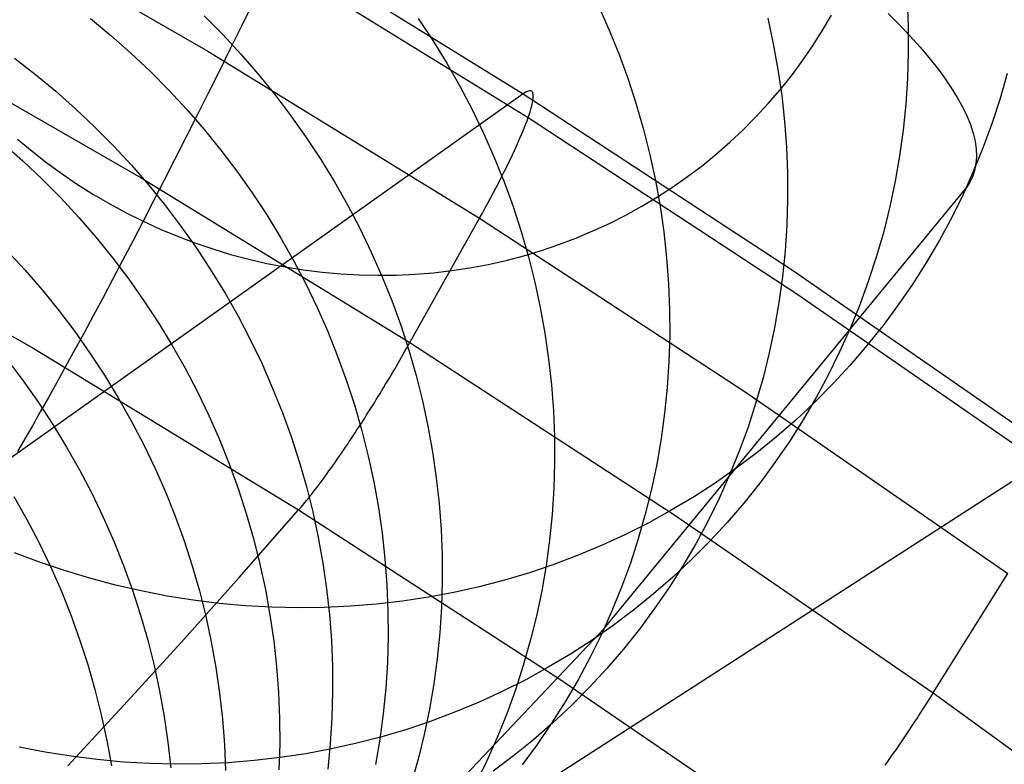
# Model space of a CAD drawing. Header units: millimetres. Extents: x 119 to 175.9, y -203.1 to -153.8.
# Tile 361 of 377: x 163.9 to 165.5, y -158.3 to -157.1. Entities that reach past the tile are written whole.
import ezdxf

# ---------------------------------------------------------------- set-up
doc = ezdxf.new("R2010")
doc.units = ezdxf.units.MM
doc.header["$MEASUREMENT"] = 0
doc.layers.add('Layer 01', color=5, linetype='Continuous', true_color=0x0000ff)
doc.layers.add('Livello 03', color=5, linetype='Continuous', true_color=0x0000ff)

msp = doc.modelspace()

# ---------------------------------------------------------------- linework, layer by layer
at = {"layer": 'Layer 01'}
for p, q in [((164.2685, -157.0425, 62.9984), (164.2504, -157.0794, 62.9901)), ((164.8232, -157.047, 58.2671), (164.8404, -157.0857, 58.2723)), ((165.3183, -157.0383, 60.418), (165.3199, -157.0801, 60.4268)), ((164.1902, -157.0628, 56.4697), (164.2202, -157.093, 56.47)), ((165.1821, -157.0869, 62.6074), (165.1968, -157.0618, 62.5995)), ((165.2877, -157.0592, 62.4871), (165.3058, -157.0773, 62.4538)), ((164.0082, -157.0674, 56.0789), (164.0409, -157.0945, 56.0777)), ((164.2504, -157.0794, 62.9901), (164.2323, -157.116, 62.9803)), ((164.534, -157.0672, 57.3278), (164.5575, -157.1026, 57.3309)), ((165.0947, -157.0668, 59.2997), (165.1036, -157.1078, 59.3071)), ((165.3058, -157.0773, 62.4538), (165.3227, -157.095, 62.4197)), ((165.3199, -157.0801, 60.4268), (165.3201, -157.1218, 60.4358)), ((164.0409, -157.0945, 56.0777), (164.0728, -157.1226, 56.077)), ((164.2202, -157.093, 56.47), (164.2492, -157.1242, 56.4708)), ((164.8404, -157.0857, 58.2723), (164.8562, -157.1249, 58.2779)), ((165.1665, -157.1115, 62.6153), (165.1821, -157.0869, 62.6074)), ((165.3227, -157.095, 62.4197), (165.3385, -157.1124, 62.3849)), ((164.5575, -157.1026, 57.3309), (164.5797, -157.1388, 57.3344)), ((165.1036, -157.1078, 59.3071), (165.111, -157.1491, 59.3148)), ((165.15, -157.1355, 62.6232), (165.1665, -157.1115, 62.6153)), ((165.3385, -157.1124, 62.3849), (165.353, -157.1295, 62.3494)), ((164.0728, -157.1226, 56.077), (164.1037, -157.1518, 56.0768)), ((164.2323, -157.116, 62.9803), (164.2143, -157.1522, 62.9692)), ((164.2492, -157.1242, 56.4708), (164.2771, -157.1563, 56.472)), ((164.8562, -157.1249, 58.2779), (164.8706, -157.1646, 58.2838)), ((165.3201, -157.1218, 60.4358), (165.3188, -157.1634, 60.4451)), ((163.886, -157.1308, 55.6883), (163.9196, -157.1568, 55.6866)), ((164.5797, -157.1388, 57.3344), (164.6006, -157.1757, 57.3383)), ((165.1327, -157.1589, 62.6311), (165.15, -157.1355, 62.6232)), ((165.353, -157.1295, 62.3494), (165.3663, -157.1462, 62.3132)), ((163.9196, -157.1568, 55.6866), (163.9524, -157.1839, 55.6853)), ((164.1037, -157.1518, 56.0768), (164.1337, -157.1821, 56.077)), ((164.2143, -157.1522, 62.9692), (164.1964, -157.1881, 62.9567)), ((164.2771, -157.1563, 56.472), (164.3039, -157.1893, 56.4736)), ((165.111, -157.1491, 59.3148), (165.117, -157.1906, 59.3227)), ((165.1145, -157.1817, 62.6391), (165.1327, -157.1589, 62.6311)), ((165.3663, -157.1462, 62.3132), (165.3784, -157.1625, 62.2765)), ((165.4789, -157.1556, 61.6721), (165.4675, -157.1954, 61.6826)), ((164.6006, -157.1757, 57.3383), (164.6203, -157.2132, 57.3426)), ((164.8706, -157.1646, 58.2838), (164.8836, -157.2047, 58.2901)), ((165.3188, -157.1634, 60.4451), (165.3161, -157.2049, 60.4546)), ((165.3784, -157.1625, 62.2765), (165.3892, -157.1784, 62.2392)), ((163.9524, -157.1839, 55.6853), (163.9842, -157.2121, 55.6845)), ((164.1337, -157.1821, 56.077), (164.1626, -157.2132, 56.0776)), ((164.1964, -157.1881, 62.9567), (164.1786, -157.2235, 62.9428)), ((164.3039, -157.1893, 56.4736), (164.3296, -157.2232, 56.4756)), ((165.0955, -157.2038, 62.647), (165.1145, -157.1817, 62.6391)), ((165.117, -157.1906, 59.3227), (165.1215, -157.2322, 59.331)), ((165.3892, -157.1784, 62.2392), (165.3988, -157.1939, 62.2013)), ((164.8836, -157.2047, 58.2901), (164.8953, -157.2451, 58.2968)), ((165.0758, -157.2252, 62.6549), (165.0955, -157.2038, 62.647)), ((165.3161, -157.2049, 60.4546), (165.3119, -157.2462, 60.4644)), ((165.3988, -157.1939, 62.2013), (165.4071, -157.2089, 62.163)), ((165.4675, -157.1954, 61.6826), (165.4547, -157.2347, 61.6932)), ((163.9842, -157.2121, 55.6845), (164.0151, -157.2413, 55.6841)), ((164.1786, -157.2235, 62.9428), (164.161, -157.2584, 62.9276)), ((164.1626, -157.2132, 56.0776), (164.1905, -157.2454, 56.0787)), ((164.3296, -157.2232, 56.4756), (164.3541, -157.2579, 56.4781)), ((164.6203, -157.2132, 57.3426), (164.6387, -157.2513, 57.3473)), ((165.4071, -157.2089, 62.163), (165.4141, -157.2235, 62.1243)), ((165.4141, -157.2235, 62.1243), (165.4198, -157.2375, 62.0851)), ((165.0552, -157.2459, 62.6628), (165.0758, -157.2252, 62.6549)), ((165.1215, -157.2322, 59.331), (165.1246, -157.2739, 59.3396)), ((165.4198, -157.2375, 62.0851), (165.4242, -157.2511, 62.0456)), ((165.4547, -157.2347, 61.6932), (165.4405, -157.2735, 61.704)), ((164.0151, -157.2413, 55.6841), (164.045, -157.2715, 55.6841)), ((164.1905, -157.2454, 56.0787), (164.2173, -157.2784, 56.0802)), ((164.6387, -157.2513, 57.3473), (164.6558, -157.29, 57.3525)), ((164.8953, -157.2451, 58.2968), (164.9056, -157.2859, 58.3038)), ((165.034, -157.2658, 62.6706), (165.0552, -157.2459, 62.6628)), ((165.3119, -157.2462, 60.4644), (165.3062, -157.2874, 60.4743)), ((165.4242, -157.2511, 62.0456), (165.4273, -157.2642, 62.0058)), ((163.868, -157.2675, 55.3206), (163.8997, -157.2957, 55.3196)), ((163.891, -157.2607, 62.8583), (163.9142, -157.28, 62.8587)), ((164.161, -157.2584, 62.9276), (164.1435, -157.2928, 62.911)), ((164.3541, -157.2579, 56.4781), (164.3775, -157.2933, 56.481)), ((165.012, -157.285, 62.6784), (165.034, -157.2658, 62.6706)), ((165.4273, -157.2642, 62.0058), (165.4291, -157.2767, 61.9658)), ((163.9142, -157.28, 62.8587), (163.9379, -157.2986, 62.8588)), ((164.045, -157.2715, 55.6841), (164.0739, -157.3027, 55.6847)), ((164.2173, -157.2784, 56.0802), (164.2429, -157.3122, 56.0822)), ((164.9056, -157.2859, 58.3038), (164.9144, -157.327, 58.3111)), ((164.9894, -157.3034, 62.6861), (165.012, -157.285, 62.6784)), ((165.1246, -157.2739, 59.3396), (165.1263, -157.3156, 59.3484)), ((165.4405, -157.2735, 61.704), (165.4249, -157.3117, 61.7148)), ((165.4291, -157.2767, 61.9658), (165.4296, -157.2887, 61.9256)), ((163.8997, -157.2957, 55.3196), (163.9306, -157.325, 55.3191)), ((163.9379, -157.2986, 62.8588), (163.9623, -157.3164, 62.8586)), ((164.0739, -157.3027, 55.6847), (164.1017, -157.3349, 55.6856)), ((164.1435, -157.2928, 62.911), (164.1262, -157.3267, 62.8932)), ((164.3775, -157.2933, 56.481), (164.3996, -157.3295, 56.4844)), ((164.6558, -157.29, 57.3525), (164.6716, -157.3292, 57.3579)), ((165.3062, -157.2874, 60.4743), (165.2991, -157.3282, 60.4844)), ((165.4288, -157.3001, 61.8852), (165.4266, -157.311, 61.8447)), ((165.4296, -157.2887, 61.9256), (165.4288, -157.3001, 61.8852)), ((163.9623, -157.3164, 62.8586), (163.9873, -157.3334, 62.8582)), ((164.2429, -157.3122, 56.0822), (164.2674, -157.3469, 56.0846)), ((164.966, -157.3209, 62.6937), (164.9894, -157.3034, 62.6861)), ((165.1263, -157.3156, 59.3484), (165.1264, -157.3572, 59.3575)), ((165.4249, -157.3117, 61.7148), (165.408, -157.3494, 61.7258)), ((165.4266, -157.311, 61.8447), (165.4232, -157.3213, 61.8041)), ((163.9306, -157.325, 55.3191), (163.9604, -157.3552, 55.3191)), ((163.9873, -157.3334, 62.8582), (164.0128, -157.3495, 62.8574)), ((164.1262, -157.3267, 62.8932), (164.1091, -157.3599, 62.874)), ((164.3996, -157.3295, 56.4844), (164.4205, -157.3664, 56.4882)), ((164.6716, -157.3292, 57.3579), (164.686, -157.3689, 57.3638)), ((164.9144, -157.327, 58.3111), (164.9218, -157.3682, 58.3188)), ((164.9421, -157.3377, 62.7013), (164.966, -157.3209, 62.6937)), ((165.2991, -157.3282, 60.4844), (165.2906, -157.3687, 60.4948)), ((165.4184, -157.3309, 61.7636), (165.4124, -157.34, 61.723)), ((165.4232, -157.3213, 61.8041), (165.4184, -157.3309, 61.7636)), ((164.0128, -157.3495, 62.8574), (164.0388, -157.3647, 62.8564)), ((164.1017, -157.3349, 55.6856), (164.1284, -157.3679, 55.687)), ((164.2674, -157.3469, 56.0846), (164.2908, -157.3824, 56.0874)), ((164.8323, -158.0463, 58.4859), (165.4124, -157.34, 61.723)), ((164.9176, -157.3536, 62.7088), (164.9421, -157.3377, 62.7013)), ((165.408, -157.3494, 61.7258), (165.3898, -157.3864, 61.7368)), ((163.9604, -157.3552, 55.3191), (163.9893, -157.3864, 55.3195)), ((164.0388, -157.3647, 62.8564), (164.0653, -157.3791, 62.8552)), ((164.1091, -157.3599, 62.874), (164.0923, -157.3925, 62.8536)), ((164.8924, -157.3686, 62.7162), (164.9176, -157.3536, 62.7088)), ((165.1264, -157.3572, 59.3575), (165.1252, -157.3988, 59.3669)), ((164.0653, -157.3791, 62.8552), (164.0923, -157.3925, 62.8536)), ((164.1284, -157.3679, 55.687), (164.1541, -157.4018, 55.6889)), ((164.4205, -157.3664, 56.4882), (164.4402, -157.4039, 56.4923)), ((164.686, -157.3689, 57.3638), (164.699, -157.4089, 57.3701)), ((164.8668, -157.3827, 62.7235), (164.8924, -157.3686, 62.7162)), ((164.9218, -157.3682, 58.3188), (164.9278, -157.4097, 58.3268)), ((165.2906, -157.3687, 60.4948), (165.2807, -157.4089, 60.5052)), ((163.9893, -157.3864, 55.3195), (164.0171, -157.4185, 55.3204)), ((164.0923, -157.3925, 62.8536), (164.0757, -157.4245, 62.832)), ((164.0923, -157.3925, 62.8536), (164.1197, -157.4051, 62.8518)), ((164.2908, -157.3824, 56.0874), (164.3129, -157.4186, 56.0907)), ((164.814, -157.4082, 62.7378), (164.8406, -157.3959, 62.7307)), ((164.8406, -157.3959, 62.7307), (164.8668, -157.3827, 62.7235)), ((165.3898, -157.3864, 61.7368), (165.3703, -157.4227, 61.7479)), ((164.1197, -157.4051, 62.8518), (164.1475, -157.4167, 62.8497)), ((164.1541, -157.4018, 55.6889), (164.1785, -157.4364, 55.6912)), ((164.4402, -157.4039, 56.4923), (164.4586, -157.442, 56.4969)), ((164.699, -157.4089, 57.3701), (164.7106, -157.4494, 57.3767)), ((164.7869, -157.4195, 62.7447), (164.814, -157.4082, 62.7378)), ((164.9278, -157.4097, 58.3268), (164.9324, -157.4513, 58.3351)), ((165.1252, -157.3988, 59.3669), (165.1224, -157.4403, 59.3764)), ((165.2807, -157.4089, 60.5052), (165.2693, -157.4486, 60.5159)), ((164.0171, -157.4185, 55.3204), (164.0438, -157.4516, 55.3217)), ((164.0757, -157.4245, 62.832), (164.0594, -157.4557, 62.8091)), ((164.1475, -157.4167, 62.8497), (164.1756, -157.4273, 62.8474)), ((164.1756, -157.4273, 62.8474), (164.2041, -157.437, 62.8448)), ((164.3129, -157.4186, 56.0907), (164.3338, -157.4555, 56.0944)), ((164.7594, -157.4299, 62.7515), (164.7869, -157.4195, 62.7447)), ((165.3703, -157.4227, 61.7479), (165.3495, -157.4582, 61.759)), ((163.874, -157.4393, 54.9545), (163.9028, -157.4705, 54.9548)), ((164.1785, -157.4364, 55.6912), (164.2018, -157.4719, 55.694)), ((164.2041, -157.437, 62.8448), (164.2328, -157.4457, 62.8419)), ((164.4586, -157.442, 56.4969), (164.4756, -157.4807, 56.5019)), ((164.7033, -157.4478, 62.7646), (164.7315, -157.4394, 62.7581)), ((164.7315, -157.4394, 62.7581), (164.7594, -157.4299, 62.7515)), ((165.1224, -157.4403, 59.3764), (165.1183, -157.4816, 59.3863)), ((164.0594, -157.4557, 62.8091), (164.0433, -157.4861, 62.7851)), ((164.0438, -157.4516, 55.3217), (164.0694, -157.4854, 55.3235)), ((164.2328, -157.4457, 62.8419), (164.2619, -157.4534, 62.8388)), ((164.2619, -157.4534, 62.8388), (164.2911, -157.4602, 62.8354)), ((164.2911, -157.4602, 62.8354), (164.3205, -157.4659, 62.8318)), ((164.3338, -157.4555, 56.0944), (164.3534, -157.493, 56.0985)), ((164.6459, -157.4618, 62.7771), (164.6747, -157.4553, 62.771)), ((164.6747, -157.4553, 62.771), (164.7033, -157.4478, 62.7646)), ((164.7106, -157.4494, 57.3767), (164.7209, -157.4901, 57.3837)), ((164.9324, -157.4513, 58.3351), (164.9355, -157.4929, 58.3437)), ((165.2693, -157.4486, 60.5159), (165.2565, -157.4879, 60.5266)), ((165.3495, -157.4582, 61.759), (165.3274, -157.493, 61.7702)), ((163.9028, -157.4705, 54.9548), (163.9305, -157.5026, 54.9556)), ((164.2018, -157.4719, 55.694), (164.2239, -157.5081, 55.6972)), ((164.3205, -157.4659, 62.8318), (164.35, -157.4706, 62.8279)), ((164.35, -157.4706, 62.8279), (164.3797, -157.4743, 62.8238)), ((164.3797, -157.4743, 62.8238), (164.4095, -157.477, 62.8195)), ((164.5285, -157.4776, 62.8), (164.5581, -157.4751, 62.7945)), ((164.5581, -157.4751, 62.7945), (164.5875, -157.4717, 62.7889)), ((164.5875, -157.4717, 62.7889), (164.6168, -157.4672, 62.7831)), ((164.6168, -157.4672, 62.7831), (164.6459, -157.4618, 62.7771)), ((164.0433, -157.4861, 62.7851), (164.0276, -157.5158, 62.7599)), ((164.0694, -157.4854, 55.3235), (164.0938, -157.5201, 55.3257)), ((164.4095, -157.477, 62.8195), (164.4392, -157.4787, 62.8149)), ((164.4392, -157.4787, 62.8149), (164.469, -157.4793, 62.8102)), ((164.469, -157.4793, 62.8102), (164.4988, -157.479, 62.8052)), ((164.4756, -157.4807, 56.5019), (164.4913, -157.5199, 56.5074)), ((164.4988, -157.479, 62.8052), (164.5285, -157.4776, 62.8)), ((164.7209, -157.4901, 57.3837), (164.7297, -157.5311, 57.391)), ((165.1183, -157.4816, 59.3863), (165.1126, -157.5227, 59.3963)), ((165.2565, -157.4879, 60.5266), (165.2424, -157.5266, 60.5375)), ((163.9305, -157.5026, 54.9556), (163.9572, -157.5357, 54.9569)), ((164.2239, -157.5081, 55.6972), (164.2448, -157.545, 55.7008)), ((164.3534, -157.493, 56.0985), (164.3717, -157.5311, 56.103)), ((164.9355, -157.4929, 58.3437), (164.9371, -157.5346, 58.3526)), ((165.3274, -157.493, 61.7702), (165.3041, -157.5269, 61.7814)), ((164.0276, -157.5158, 62.7599), (164.0122, -157.5446, 62.7336)), ((164.0938, -157.5201, 55.3257), (164.1171, -157.5556, 55.3284)), ((164.4913, -157.5199, 56.5074), (164.5057, -157.5595, 56.5132)), ((165.1126, -157.5227, 59.3963), (165.1056, -157.5635, 59.4065)), ((163.9572, -157.5357, 54.9569), (163.9828, -157.5696, 54.9585)), ((164.3717, -157.5311, 56.103), (164.3888, -157.5697, 56.108)), ((164.7297, -157.5311, 57.391), (164.7372, -157.5724, 57.3986)), ((164.9371, -157.5346, 58.3526), (164.9373, -157.5762, 58.3617)), ((165.2424, -157.5266, 60.5375), (165.2269, -157.5648, 60.5486)), ((165.3041, -157.5269, 61.7814), (165.2796, -157.56, 61.7926)), ((164.0122, -157.5446, 62.7336), (163.9971, -157.5726, 62.7062)), ((164.2448, -157.545, 55.7008), (164.2644, -157.5825, 55.7049)), ((163.9828, -157.5696, 54.9585), (164.0072, -157.6042, 54.9607)), ((164.1171, -157.5556, 55.3284), (164.1392, -157.5918, 55.3315)), ((164.3888, -157.5697, 56.108), (164.4045, -157.6089, 56.1134)), ((164.5057, -157.5595, 56.5132), (164.5187, -157.5996, 56.5193)), ((165.1056, -157.5635, 59.4065), (165.097, -157.604, 59.417)), ((165.2269, -157.5648, 60.5486), (165.21, -157.6024, 60.5597)), ((165.2796, -157.56, 61.7926), (165.2539, -157.5922, 61.8038)), ((163.9971, -157.5726, 62.7062), (163.9824, -157.5997, 62.6777)), ((164.2644, -157.5825, 55.7049), (164.2827, -157.6206, 55.7094)), ((164.7372, -157.5724, 57.3986), (164.7431, -157.6138, 57.4066)), ((164.9373, -157.5762, 58.3617), (164.9361, -157.6178, 58.3711)), ((163.9824, -157.5997, 62.6777), (163.9681, -157.6259, 62.6481)), ((164.1392, -157.5918, 55.3315), (164.16, -157.6286, 55.3351)), ((164.5187, -157.5996, 56.5193), (164.5304, -157.64, 56.5259)), ((165.21, -157.6024, 60.5597), (165.1918, -157.6394, 60.5709)), ((165.2539, -157.5922, 61.8038), (165.227, -157.6235, 61.815)), ((163.8745, -157.6147, 54.6163), (163.9001, -157.6486, 54.6179)), ((164.0072, -157.6042, 54.9607), (164.0304, -157.6397, 54.9633)), ((164.4045, -157.6089, 56.1134), (164.4189, -157.6485, 56.1191)), ((164.7431, -157.6138, 57.4066), (164.7477, -157.6553, 57.4149)), ((164.9361, -157.6178, 58.3711), (164.9333, -157.6592, 58.3808)), ((165.097, -157.604, 59.417), (165.0871, -157.6441, 59.4276)), ((163.9681, -157.6259, 62.6481), (163.9541, -157.6512, 62.6176)), ((164.16, -157.6286, 55.3351), (164.1796, -157.6661, 55.3391)), ((164.2827, -157.6206, 55.7094), (164.2997, -157.6592, 55.7143)), ((165.227, -157.6235, 61.815), (165.1991, -157.6537, 61.8262)), ((163.9001, -157.6486, 54.6179), (163.9245, -157.6833, 54.62)), ((164.0304, -157.6397, 54.9633), (164.0525, -157.6759, 54.9664)), ((164.4189, -157.6485, 56.1191), (164.4319, -157.6886, 56.1253)), ((164.5304, -157.64, 56.5259), (164.5406, -157.6807, 56.5329)), ((165.0871, -157.6441, 59.4276), (165.0758, -157.6837, 59.4384)), ((165.1918, -157.6394, 60.5709), (165.1723, -157.6756, 60.5822)), ((163.9541, -157.6512, 62.6176), (163.9406, -157.6754, 62.5861)), ((164.2997, -157.6592, 55.7143), (164.3154, -157.6984, 55.7196)), ((164.7477, -157.6553, 57.4149), (164.7508, -157.6969, 57.4236)), ((164.9333, -157.6592, 58.3808), (164.9292, -157.7004, 58.3907)), ((165.1991, -157.6537, 61.8262), (165.1701, -157.683, 61.8373)), ((163.9406, -157.6754, 62.5861), (163.9275, -157.6987, 62.5537)), ((164.0525, -157.6759, 54.9664), (164.0733, -157.7127, 54.9699)), ((164.1796, -157.6661, 55.3391), (164.1979, -157.7042, 55.3436)), ((164.5406, -157.6807, 56.5329), (164.5494, -157.7217, 56.5402)), ((165.1723, -157.6756, 60.5822), (165.1515, -157.7111, 60.5935)), ((163.9245, -157.6833, 54.62), (163.9477, -157.7187, 54.6226)), ((164.4319, -157.6886, 56.1253), (164.4435, -157.729, 56.1319)), ((164.7508, -157.6969, 57.4236), (164.7524, -157.7385, 57.4325)), ((165.0758, -157.6837, 59.4384), (165.0631, -157.723, 59.4493)), ((165.1701, -157.683, 61.8373), (165.14, -157.7112, 61.8484)), ((163.9275, -157.6987, 62.5537), (163.9148, -157.7209, 62.5204)), ((164.0733, -157.7127, 54.9699), (164.0929, -157.7502, 54.9739)), ((164.1979, -157.7042, 55.3436), (164.2149, -157.7429, 55.3484)), ((164.3154, -157.6984, 55.7196), (164.3298, -157.738, 55.7254)), ((164.9292, -157.7004, 58.3907), (164.9236, -157.7415, 58.4009)), ((165.14, -157.7112, 61.8484), (165.109, -157.7383, 61.8594)), ((165.1515, -157.7111, 60.5935), (165.1295, -157.7458, 60.6049)), ((163.9148, -157.7209, 62.5204), (163.9026, -157.742, 62.4863)), ((163.9477, -157.7187, 54.6226), (163.9697, -157.7549, 54.6256)), ((164.4435, -157.729, 56.1319), (164.4537, -157.7697, 56.1388)), ((164.5494, -157.7217, 56.5402), (164.5568, -157.7629, 56.5478)), ((165.0631, -157.723, 59.4493), (165.0489, -157.7617, 59.4604)), ((163.9026, -157.742, 62.4863), (163.8909, -157.7621, 62.4513)), ((164.2149, -157.7429, 55.3484), (164.2306, -157.782, 55.3537)), ((164.3298, -157.738, 55.7254), (164.3428, -157.778, 55.7315)), ((164.7524, -157.7385, 57.4325), (164.7527, -157.7801, 57.4417)), ((164.9236, -157.7415, 58.4009), (164.9165, -157.7822, 58.4112)), ((165.109, -157.7383, 61.8594), (165.0769, -157.7643, 61.8703)), ((163.9697, -157.7549, 54.6256), (163.9905, -157.7917, 54.629)), ((164.0929, -157.7502, 54.9739), (164.1112, -157.7883, 54.9783)), ((165.1295, -157.7458, 60.6049), (165.1062, -157.7797, 60.6164)), ((164.4537, -157.7697, 56.1388), (164.4625, -157.8106, 56.1461)), ((164.5568, -157.7629, 56.5478), (164.5628, -157.8043, 56.5558)), ((165.0489, -157.7617, 59.4604), (165.0335, -157.7998, 59.4716)), ((165.0769, -157.7643, 61.8703), (165.0439, -157.7891, 61.8811)), ((163.9905, -157.7917, 54.629), (164.01, -157.8292, 54.633)), ((164.1112, -157.7883, 54.9783), (164.1281, -157.827, 54.9831)), ((164.2306, -157.782, 55.3537), (164.2449, -157.8216, 55.3595)), ((164.3428, -157.778, 55.7315), (164.3544, -157.8184, 55.738)), ((164.7527, -157.7801, 57.4417), (164.7514, -157.8216, 57.4512)), ((164.9165, -157.7822, 58.4112), (164.9081, -157.8226, 58.4218)), ((165.0439, -157.7891, 61.8811), (165.0101, -157.8128, 61.8918)), ((165.1062, -157.7797, 60.6164), (165.0818, -157.8127, 60.6278)), ((164.5628, -157.8043, 56.5558), (164.5674, -157.8457, 56.5642)), ((165.0335, -157.7998, 59.4716), (165.0167, -157.8373, 59.4829)), ((164.2449, -157.8216, 55.3595), (164.2579, -157.8616, 55.3656)), ((164.3544, -157.8184, 55.738), (164.3646, -157.8591, 55.745)), ((164.4625, -157.8106, 56.1461), (164.47, -157.8518, 56.1537)), ((164.7514, -157.8216, 57.4512), (164.7487, -157.863, 57.461)), ((164.9081, -157.8226, 58.4218), (164.8982, -157.8627, 58.4326)), ((165.0101, -157.8128, 61.8918), (164.9754, -157.8353, 61.9024)), ((165.0818, -157.8127, 60.6278), (165.0561, -157.8449, 60.6393)), ((163.8852, -157.8343, 54.2854), (163.906, -157.8712, 54.2888)), ((164.01, -157.8292, 54.633), (164.0283, -157.8673, 54.6373)), ((164.1281, -157.827, 54.9831), (164.1438, -157.8661, 54.9884)), ((164.9754, -157.8353, 61.9024), (164.9399, -157.8565, 61.9129)), ((165.0167, -157.8373, 59.4829), (164.9985, -157.8742, 59.4943)), ((164.47, -157.8518, 56.1537), (164.4759, -157.8932, 56.1618)), ((164.5674, -157.8457, 56.5642), (164.5705, -157.8873, 56.5728)), ((165.0561, -157.8449, 60.6393), (165.0293, -157.8761, 60.6508)), ((163.906, -157.8712, 54.2888), (163.9255, -157.9086, 54.2927)), ((164.0283, -157.8673, 54.6373), (164.0453, -157.9059, 54.6421)), ((164.1438, -157.8661, 54.9884), (164.1581, -157.9057, 54.9941)), ((164.2579, -157.8616, 55.3656), (164.2695, -157.902, 55.3721)), ((164.3646, -157.8591, 55.745), (164.3734, -157.9, 55.7523)), ((164.7487, -157.863, 57.461), (164.7446, -157.9042, 57.471)), ((164.8982, -157.8627, 58.4326), (164.8869, -157.9023, 58.4435)), ((164.9399, -157.8565, 61.9129), (164.9036, -157.8765, 61.9232)), ((164.5705, -157.8873, 56.5728), (164.5722, -157.9289, 56.5818)), ((164.9036, -157.8765, 61.9232), (164.8666, -157.8951, 61.9334)), ((164.9985, -157.8742, 59.4943), (164.9791, -157.9104, 59.5058)), ((165.0293, -157.8761, 60.6508), (165.0014, -157.9063, 60.6622)), ((164.2695, -157.902, 55.3721), (164.2797, -157.9427, 55.379)), ((164.3734, -157.9, 55.7523), (164.3809, -157.9412, 55.7599)), ((164.4759, -157.8932, 56.1618), (164.4805, -157.9346, 56.1701)), ((164.8666, -157.8951, 61.9334), (164.8289, -157.9125, 61.9434)), ((164.8869, -157.9023, 58.4435), (164.8742, -157.9414, 58.4546)), ((163.9255, -157.9086, 54.2927), (163.9437, -157.9467, 54.297)), ((164.0453, -157.9059, 54.6421), (164.0609, -157.945, 54.6474)), ((164.1581, -157.9057, 54.9941), (164.1711, -157.9457, 55.0002)), ((164.7446, -157.9042, 57.471), (164.739, -157.9452, 57.4813)), ((164.8289, -157.9125, 61.9434), (164.7906, -157.9286, 61.9532)), ((164.9791, -157.9104, 59.5058), (164.9583, -157.9458, 59.5174)), ((165.0014, -157.9063, 60.6622), (164.9725, -157.9354, 60.6736)), ((163.9261, -157.9396, 62.0984), (163.8863, -157.9245, 62.1017)), ((164.4805, -157.9346, 56.1701), (164.4836, -157.9761, 56.1788)), ((164.5722, -157.9289, 56.5818), (164.5724, -157.9704, 56.5911)), ((164.7906, -157.9286, 61.9532), (164.7517, -157.9433, 61.9628)), ((163.9664, -157.9532, 62.0947), (163.9261, -157.9396, 62.0984)), ((163.9437, -157.9467, 54.297), (163.9607, -157.9853, 54.3018)), ((164.0609, -157.945, 54.6474), (164.0752, -157.9846, 54.653)), ((164.1711, -157.9457, 55.0002), (164.1827, -157.986, 55.0067)), ((164.2797, -157.9427, 55.379), (164.2886, -157.9836, 55.3863)), ((164.3809, -157.9412, 55.7599), (164.3868, -157.9825, 55.768)), ((164.7517, -157.9433, 61.9628), (164.7122, -157.9566, 61.9722)), ((164.739, -157.9452, 57.4813), (164.732, -157.9858, 57.4917)), ((164.8742, -157.9414, 58.4546), (164.8601, -157.9801, 58.4659)), ((164.9583, -157.9458, 59.5174), (164.9364, -157.9805, 59.5291)), ((164.9725, -157.9354, 60.6736), (164.9425, -157.9636, 60.685)), ((164.007, -157.9656, 62.0907), (163.9664, -157.9532, 62.0947)), ((164.0481, -157.9765, 62.0863), (164.007, -157.9656, 62.0907)), ((164.7122, -157.9566, 61.9722), (164.6723, -157.9686, 61.9814)), ((164.9425, -157.9636, 60.685), (164.9115, -157.9906, 60.6963)), ((164.0894, -157.986, 62.0815), (164.0481, -157.9765, 62.0863)), ((164.4836, -157.9761, 56.1788), (164.4853, -158.0177, 56.1878)), ((164.5724, -157.9704, 56.5911), (164.5712, -158.0118, 56.6007)), ((164.6319, -157.9791, 61.9903), (164.5912, -157.9883, 61.9991)), ((164.6723, -157.9686, 61.9814), (164.6319, -157.9791, 61.9903)), ((164.8601, -157.9801, 58.4659), (164.8447, -158.0181, 58.4773)), ((164.9364, -157.9805, 59.5291), (164.9131, -158.0143, 59.5407)), ((163.9607, -157.9853, 54.3018), (163.9763, -158.0244, 54.307)), ((164.0752, -157.9846, 54.653), (164.0882, -158.0246, 54.6591)), ((164.131, -157.9941, 62.0764), (164.0894, -157.986, 62.0815)), ((164.1728, -158.0008, 62.0709), (164.131, -157.9941, 62.0764)), ((164.1827, -157.986, 55.0067), (164.1929, -158.0266, 55.0136)), ((164.2886, -157.9836, 55.3863), (164.296, -158.0247, 55.394)), ((164.3868, -157.9825, 55.768), (164.3914, -158.0239, 55.7764)), ((164.5501, -157.996, 62.0075), (164.5086, -158.0023, 62.0157)), ((164.5912, -157.9883, 61.9991), (164.5501, -157.996, 62.0075)), ((164.732, -157.9858, 57.4917), (164.7236, -158.0262, 57.5025)), ((164.9115, -157.9906, 60.6963), (164.8795, -158.0166, 60.7075)), ((164.2147, -158.0061, 62.0651), (164.1728, -158.0008, 62.0709)), ((164.2568, -158.0099, 62.059), (164.2147, -158.0061, 62.0651)), ((164.2989, -158.0122, 62.0525), (164.2568, -158.0099, 62.059)), ((164.3411, -158.0131, 62.0458), (164.2989, -158.0122, 62.0525)), ((164.3832, -158.0126, 62.0387), (164.3411, -158.0131, 62.0458)), ((164.4251, -158.0106, 62.0313), (164.3832, -158.0126, 62.0387)), ((164.467, -158.0072, 62.0237), (164.4251, -158.0106, 62.0313)), ((164.5086, -158.0023, 62.0157), (164.467, -158.0072, 62.0237)), ((164.5712, -158.0118, 56.6007), (164.5685, -158.0532, 56.6106)), ((163.9763, -158.0244, 54.307), (163.9906, -158.064, 54.3127)), ((164.0882, -158.0246, 54.6591), (164.0998, -158.0649, 54.6657)), ((164.1929, -158.0266, 55.0136), (164.2017, -158.0675, 55.0209)), ((164.296, -158.0247, 55.394), (164.302, -158.066, 55.4021)), ((164.3914, -158.0239, 55.7764), (164.3945, -158.0654, 55.7851)), ((164.4853, -158.0177, 56.1878), (164.4855, -158.0592, 56.1972)), ((164.7236, -158.0262, 57.5025), (164.7137, -158.0662, 57.5134)), ((164.8447, -158.0181, 58.4773), (164.8279, -158.0556, 58.4888)), ((164.8795, -158.0166, 60.7075), (164.8466, -158.0413, 60.7186)), ((164.9131, -158.0143, 59.5407), (164.8887, -158.0473, 59.5525)), ((164.8466, -158.0413, 60.7186), (164.8128, -158.0649, 60.7296)), ((164.2929, -158.616, 55.9334), (164.8323, -158.0463, 58.4859)), ((164.4855, -158.0592, 56.1972), (164.4843, -158.1006, 56.2068)), ((164.5685, -158.0532, 56.6106), (164.5644, -158.0943, 56.6207)), ((164.8279, -158.0556, 58.4888), (164.8098, -158.0924, 58.5004)), ((164.8887, -158.0473, 59.5525), (164.8631, -158.0793, 59.5642)), ((163.9906, -158.064, 54.3127), (164.0036, -158.1039, 54.3187)), ((164.0998, -158.0649, 54.6657), (164.11, -158.1055, 54.6726)), ((164.2017, -158.0675, 55.0209), (164.2091, -158.1087, 55.0286)), ((164.302, -158.066, 55.4021), (164.3065, -158.1074, 55.4105)), ((164.3945, -158.0654, 55.7851), (164.3962, -158.107, 55.7941)), ((164.7137, -158.0662, 57.5134), (164.7025, -158.1057, 57.5245)), ((164.8128, -158.0649, 60.7296), (164.7781, -158.0873, 60.7406)), ((164.7781, -158.0873, 60.7406), (164.7426, -158.1085, 60.7513)), ((164.8098, -158.0924, 58.5004), (164.7905, -158.1285, 58.5122)), ((164.8631, -158.0793, 59.5642), (164.8364, -158.1104, 59.5759)), ((164.0036, -158.1039, 54.3187), (164.0152, -158.1442, 54.3253)), ((164.11, -158.1055, 54.6726), (164.1188, -158.1464, 54.6799)), ((164.3065, -158.1074, 55.4105), (164.3097, -158.1489, 55.4192)), ((164.3962, -158.107, 55.7941), (164.3965, -158.1484, 55.8035)), ((164.4843, -158.1006, 56.2068), (164.4817, -158.1419, 56.2167)), ((164.5644, -158.0943, 56.6207), (164.5589, -158.1352, 56.6311)), ((164.7025, -158.1057, 57.5245), (164.6898, -158.1448, 57.5358)), ((164.7426, -158.1085, 60.7513), (164.7064, -158.1284, 60.762)), ((164.2091, -158.1087, 55.0286), (164.2151, -158.1499, 55.0367)), ((164.8364, -158.1104, 59.5759), (164.8086, -158.1405, 59.5876)), ((164.5589, -158.1352, 56.6311), (164.5519, -158.1758, 56.6417)), ((164.7064, -158.1284, 60.762), (164.6695, -158.147, 60.7725)), ((164.7905, -158.1285, 58.5122), (164.7698, -158.1639, 58.524)), ((164.0152, -158.1442, 54.3253), (164.0254, -158.1848, 54.3322)), ((164.1188, -158.1464, 54.6799), (164.1262, -158.1875, 54.6876)), ((164.2151, -158.1499, 55.0367), (164.2197, -158.1913, 55.0451)), ((164.3097, -158.1489, 55.4192), (164.3114, -158.1904, 55.4283)), ((164.3965, -158.1484, 55.8035), (164.3953, -158.1898, 55.8132)), ((164.4817, -158.1419, 56.2167), (164.4776, -158.183, 56.2269)), ((164.6695, -158.147, 60.7725), (164.6319, -158.1643, 60.7828)), ((164.6898, -158.1448, 57.5358), (164.6758, -158.1834, 57.5473)), ((164.8086, -158.1405, 59.5876), (164.7797, -158.1697, 59.5993)), ((164.6319, -158.1643, 60.7828), (164.5936, -158.1802, 60.7929)), ((164.7698, -158.1639, 58.524), (164.7479, -158.1984, 58.5359)), ((164.7797, -158.1697, 59.5993), (164.7498, -158.1977, 59.611)), ((164.0254, -158.1848, 54.3322), (164.0342, -158.2257, 54.3395)), ((164.4776, -158.183, 56.2269), (164.4721, -158.2239, 56.2374)), ((164.5519, -158.1758, 56.6417), (164.5435, -158.2161, 56.6526)), ((164.5936, -158.1802, 60.7929), (164.5548, -158.1949, 60.8029)), ((164.6758, -158.1834, 57.5473), (164.6604, -158.2213, 57.5589)), ((164.1262, -158.1875, 54.6876), (164.1322, -158.2287, 54.6957)), ((164.2197, -158.1913, 55.0451), (164.2228, -158.2327, 55.0539)), ((164.3114, -158.1904, 55.4283), (164.3116, -158.2318, 55.4377)), ((164.3953, -158.1898, 55.8132), (164.3926, -158.2311, 55.8232)), ((164.5548, -158.1949, 60.8029), (164.5154, -158.2081, 60.8127)), ((164.7498, -158.1977, 59.611), (164.7188, -158.2247, 59.6226)), ((164.7479, -158.1984, 58.5359), (164.7247, -158.2322, 58.5478)), ((164.5154, -158.2081, 60.8127), (164.4755, -158.22, 60.8222)), ((164.5435, -158.2161, 56.6526), (164.5337, -158.256, 56.6637)), ((164.0342, -158.2257, 54.3395), (164.0416, -158.2667, 54.3472)), ((164.1322, -158.2287, 54.6957), (164.1368, -158.2701, 54.7042)), ((164.2228, -158.2327, 55.0539), (164.2246, -158.2742, 55.063)), ((164.3116, -158.2318, 55.4377), (164.3104, -158.2732, 55.4475)), ((164.3926, -158.2311, 55.8232), (164.3886, -158.2721, 55.8334)), ((164.4352, -158.2305, 60.8315), (164.3945, -158.2396, 60.8406)), ((164.4755, -158.22, 60.8222), (164.4352, -158.2305, 60.8315)), ((164.4721, -158.2239, 56.2374), (164.4651, -158.2644, 56.2481)), ((164.6604, -158.2213, 57.5589), (164.6437, -158.2587, 57.5706)), ((164.7188, -158.2247, 59.6226), (164.6869, -158.2505, 59.6341)), ((164.7247, -158.2322, 58.5478), (164.7004, -158.2651, 58.5598)), ((163.9351, -158.2446, 60.9218), (163.8936, -158.2364, 60.9272)), ((163.9768, -158.2513, 60.916), (163.9351, -158.2446, 60.9218)), ((164.3535, -158.2472, 60.8494), (164.3122, -158.2534, 60.858)), ((164.3945, -158.2396, 60.8406), (164.3535, -158.2472, 60.8494)), ((164.6869, -158.2505, 59.6341), (164.6541, -158.2752, 59.6456)), ((164.0187, -158.2566, 60.9098), (163.9768, -158.2513, 60.916)), ((164.0607, -158.2605, 60.9033), (164.0187, -158.2566, 60.9098)), ((164.1028, -158.263, 60.8965), (164.0607, -158.2605, 60.9033)), ((164.1448, -158.2639, 60.8894), (164.1028, -158.263, 60.8965)), ((164.1869, -158.2635, 60.882), (164.1448, -158.2639, 60.8894)), ((164.2288, -158.2616, 60.8743), (164.1869, -158.2635, 60.882)), ((164.2706, -158.2582, 60.8663), (164.2288, -158.2616, 60.8743)), ((164.3122, -158.2534, 60.858), (164.2706, -158.2582, 60.8663)), ((164.5337, -158.256, 56.6637), (164.5225, -158.2955, 56.675)), ((164.6437, -158.2587, 57.5706), (164.6257, -158.2954, 57.5825))]:
    msp.add_line(p, q, dxfattribs=at)
at = {"layer": 'Livello 03'}
for p, q in [((163.7528, -156.8636, 65.4301), (164.1963, -157.1196, 65.3375)), ((164.2625, -156.9164, 64.9774), (164.7025, -157.1879, 64.8818)), ((164.2709, -156.9551, 65.2005), (164.7103, -157.2262, 65.1041)), ((163.6507, -157.0707, 65.4906), (164.0892, -157.323, 65.3984)), ((164.1963, -157.1196, 65.3375), (164.6321, -157.3878, 65.2409)), ((164.7025, -157.1879, 64.8818), (162.8136, -158.5306, 57.107)), ((164.7048, -157.1864, 64.8915), (164.7025, -157.1879, 64.8818)), ((164.7025, -157.1879, 64.8818), (165.1343, -157.4709, 64.782)), ((164.7069, -157.1851, 64.9012), (164.7048, -157.1864, 64.8915)), ((164.7088, -157.1842, 64.9111), (164.7069, -157.1851, 64.9012)), ((164.7106, -157.1836, 64.921), (164.7088, -157.1842, 64.9111)), ((164.7122, -157.1832, 64.9309), (164.7106, -157.1836, 64.921)), ((164.7136, -157.1832, 64.9409), (164.7122, -157.1832, 64.9309)), ((164.7148, -157.1834, 64.9509), (164.7136, -157.1832, 64.9409)), ((164.7159, -157.1839, 64.9609), (164.7148, -157.1834, 64.9509)), ((164.7168, -157.1848, 64.9709), (164.7159, -157.1839, 64.9609)), ((164.7175, -157.1859, 64.9809), (164.7168, -157.1848, 64.9709)), ((164.718, -157.1873, 64.9908), (164.7175, -157.1859, 64.9809)), ((164.7184, -157.189, 65.0007), (164.718, -157.1873, 64.9908)), ((164.7185, -157.191, 65.0106), (164.7184, -157.189, 65.0007)), ((164.7185, -157.1933, 65.0204), (164.7185, -157.191, 65.0106)), ((164.7158, -157.209, 65.0681), (164.7167, -157.2053, 65.0588)), ((164.7167, -157.2053, 65.0588), (164.7174, -157.2019, 65.0494)), ((164.7174, -157.2019, 65.0494), (164.718, -157.1988, 65.0398)), ((164.718, -157.1988, 65.0398), (164.7183, -157.1959, 65.0301)), ((164.7183, -157.1959, 65.0301), (164.7185, -157.1933, 65.0204)), ((164.7103, -157.2262, 65.1041), (164.712, -157.2215, 65.0953)), ((164.712, -157.2215, 65.0953), (164.7134, -157.2171, 65.0864)), ((164.7134, -157.2171, 65.0864), (164.7147, -157.2129, 65.0773)), ((164.7147, -157.2129, 65.0773), (164.7158, -157.209, 65.0681)), ((164.7045, -157.2418, 65.1293), (164.7066, -157.2364, 65.1211)), ((164.7066, -157.2364, 65.1211), (164.7085, -157.2312, 65.1127)), ((164.7085, -157.2312, 65.1127), (164.7103, -157.2262, 65.1041)), ((164.7103, -157.2262, 65.1041), (165.1416, -157.5088, 65.0033)), ((164.6971, -157.2594, 65.1527), (164.6997, -157.2533, 65.1451)), ((164.6997, -157.2533, 65.1451), (164.7022, -157.2475, 65.1373)), ((164.7022, -157.2475, 65.1373), (164.7045, -157.2418, 65.1293)), ((164.6914, -157.2722, 65.1672), (164.6944, -157.2657, 65.1601)), ((164.6944, -157.2657, 65.1601), (164.6971, -157.2594, 65.1527)), ((164.6818, -157.2928, 65.1871), (164.6852, -157.2857, 65.1807)), ((164.6852, -157.2857, 65.1807), (164.6884, -157.2789, 65.1741)), ((164.6884, -157.2789, 65.1741), (164.6914, -157.2722, 65.1672)), ((164.6747, -157.3074, 65.199), (164.6783, -157.3, 65.1932)), ((164.6783, -157.3, 65.1932), (164.6818, -157.2928, 65.1871)), ((164.6671, -157.3225, 65.2098), (164.6709, -157.3149, 65.2046)), ((164.6709, -157.3149, 65.2046), (164.6747, -157.3074, 65.199)), ((164.0892, -157.323, 65.3984), (164.5204, -157.5874, 65.3022)), ((164.6589, -157.3383, 65.2195), (164.663, -157.3303, 65.2148)), ((164.663, -157.3303, 65.2148), (164.6671, -157.3225, 65.2098)), ((163.4855, -157.3499, 65.3675), (163.9171, -157.597, 65.2766)), ((164.6504, -157.3544, 65.2279), (164.6547, -157.3463, 65.2238)), ((164.6547, -157.3463, 65.2238), (164.6589, -157.3383, 65.2195)), ((164.6414, -157.371, 65.235), (164.6459, -157.3627, 65.2316)), ((164.6459, -157.3627, 65.2316), (164.6504, -157.3544, 65.2279)), ((164.6321, -157.3878, 65.2409), (164.6368, -157.3794, 65.2381)), ((164.6368, -157.3794, 65.2381), (164.6414, -157.371, 65.235)), ((164.5204, -157.5874, 65.3022), (164.6321, -157.3878, 65.2409)), ((164.6321, -157.3878, 65.2409), (165.06, -157.6675, 65.14)), ((165.1343, -157.4709, 64.782), (165.5579, -157.7646, 64.6777)), ((165.1416, -157.5088, 65.0033), (165.5646, -157.8022, 64.898)), ((163.9171, -157.597, 65.2766), (164.3419, -157.856, 65.1816)), ((164.5099, -157.6059, 65.307), (164.5126, -157.6012, 65.3059)), ((164.5126, -157.6012, 65.3059), (164.5152, -157.5966, 65.3048)), ((164.5152, -157.5966, 65.3048), (164.5178, -157.592, 65.3035)), ((164.5178, -157.592, 65.3035), (164.5204, -157.5874, 65.3022)), ((164.5204, -157.5874, 65.3022), (164.9441, -157.8632, 65.2015)), ((164.5017, -157.6201, 65.3097), (164.5045, -157.6154, 65.3089)), ((164.5045, -157.6154, 65.3089), (164.5072, -157.6106, 65.308)), ((164.5072, -157.6106, 65.308), (164.5099, -157.6059, 65.307)), ((164.4933, -157.6346, 65.3114), (164.4961, -157.6298, 65.3109)), ((164.4961, -157.6298, 65.3109), (164.499, -157.6249, 65.3104)), ((164.499, -157.6249, 65.3104), (164.5017, -157.6201, 65.3097)), ((164.4816, -157.6542, 65.3123), (164.4846, -157.6493, 65.3122)), ((164.4846, -157.6493, 65.3122), (164.4875, -157.6444, 65.3121)), ((164.4875, -157.6444, 65.3121), (164.4904, -157.6395, 65.3118)), ((164.4904, -157.6395, 65.3118), (164.4933, -157.6346, 65.3114)), ((164.4726, -157.669, 65.3117), (164.4756, -157.6641, 65.312)), ((164.4756, -157.6641, 65.312), (164.4786, -157.6591, 65.3122)), ((164.4786, -157.6591, 65.3122), (164.4816, -157.6542, 65.3123)), ((164.4635, -157.6838, 65.3102), (164.4665, -157.6789, 65.3108)), ((164.4665, -157.6789, 65.3108), (164.4696, -157.6739, 65.3113)), ((164.4696, -157.6739, 65.3113), (164.4726, -157.669, 65.3117)), ((165.06, -157.6675, 65.14), (165.48, -157.9578, 65.0343)), ((164.4542, -157.6986, 65.3076), (164.4573, -157.6937, 65.3085)), ((164.4573, -157.6937, 65.3085), (164.4604, -157.6888, 65.3094)), ((164.4604, -157.6888, 65.3094), (164.4635, -157.6838, 65.3102)), ((164.4418, -157.718, 65.3025), (164.4449, -157.7132, 65.3039)), ((164.4449, -157.7132, 65.3039), (164.448, -157.7084, 65.3052)), ((164.448, -157.7084, 65.3052), (164.4511, -157.7035, 65.3065)), ((164.4511, -157.7035, 65.3065), (164.4542, -157.6986, 65.3076)), ((164.4325, -157.7323, 65.2974), (164.4356, -157.7276, 65.2992)), ((164.4356, -157.7276, 65.2992), (164.4387, -157.7228, 65.3009)), ((164.4387, -157.7228, 65.3009), (164.4418, -157.718, 65.3025)), ((164.4232, -157.7463, 65.2913), (164.4263, -157.7417, 65.2935)), ((164.4263, -157.7417, 65.2935), (164.4294, -157.737, 65.2955)), ((164.4294, -157.737, 65.2955), (164.4325, -157.7323, 65.2974)), ((164.4111, -157.7642, 65.2817), (164.4141, -157.7598, 65.2843)), ((164.4141, -157.7598, 65.2843), (164.4171, -157.7554, 65.2867)), ((164.4171, -157.7554, 65.2867), (164.4202, -157.7509, 65.2891)), ((164.4202, -157.7509, 65.2891), (164.4232, -157.7463, 65.2913)), ((165.5579, -157.7646, 64.6777), (163.5959, -159.0286, 56.9901)), ((164.4022, -157.7771, 65.2734), (164.4051, -157.7729, 65.2763)), ((164.4051, -157.7729, 65.2763), (164.4081, -157.7686, 65.279)), ((164.4081, -157.7686, 65.279), (164.4111, -157.7642, 65.2817)), ((164.3906, -157.7934, 65.261), (164.3935, -157.7895, 65.2642)), ((164.3935, -157.7895, 65.2642), (164.3964, -157.7854, 65.2674)), ((164.3964, -157.7854, 65.2674), (164.3993, -157.7813, 65.2704)), ((164.3993, -157.7813, 65.2704), (164.4022, -157.7771, 65.2734)), ((164.3796, -157.8086, 65.2472), (164.3823, -157.8049, 65.2507)), ((164.3823, -157.8049, 65.2507), (164.3851, -157.8011, 65.2542)), ((164.3851, -157.8011, 65.2542), (164.3878, -157.7973, 65.2577)), ((164.3878, -157.7973, 65.2577), (164.3906, -157.7934, 65.261)), ((164.3666, -157.8257, 65.2282), (164.3691, -157.8225, 65.2321)), ((164.3691, -157.8225, 65.2321), (164.3717, -157.8191, 65.236)), ((164.3717, -157.8191, 65.236), (164.3743, -157.8157, 65.2398)), ((164.3743, -157.8157, 65.2398), (164.3769, -157.8122, 65.2435)), ((164.3769, -157.8122, 65.2435), (164.3796, -157.8086, 65.2472)), ((164.3547, -157.8408, 65.2077), (164.357, -157.838, 65.2119)), ((164.357, -157.838, 65.2119), (164.3593, -157.835, 65.2161)), ((164.3593, -157.835, 65.2161), (164.3617, -157.832, 65.2202)), ((164.3617, -157.832, 65.2202), (164.3642, -157.8289, 65.2242)), ((164.3642, -157.8289, 65.2242), (164.3666, -157.8257, 65.2282)), ((164.3419, -157.856, 65.1816), (164.3439, -157.8537, 65.1861)), ((164.3439, -157.8537, 65.1861), (164.346, -157.8513, 65.1905)), ((164.346, -157.8513, 65.1905), (164.3481, -157.8488, 65.1948)), ((164.3481, -157.8488, 65.1948), (164.3503, -157.8462, 65.1992)), ((164.3503, -157.8462, 65.1992), (164.3525, -157.8436, 65.2035)), ((164.3525, -157.8436, 65.2035), (164.3547, -157.8408, 65.2077)), ((164.2468, -157.9641, 64.9654), (164.3419, -157.856, 65.1816)), ((164.3419, -157.856, 65.1816), (164.7597, -158.1264, 65.0823)), ((164.9441, -157.8632, 65.2015), (165.3602, -158.1497, 65.0961)), ((164.1534, -158.0686, 64.7458), (164.2468, -157.9641, 64.9654)), ((165.3602, -158.1497, 65.0961), (165.48, -157.9578, 65.0343)), ((164.0617, -158.1694, 64.5229), (164.1534, -158.0686, 64.7458)), ((164.7597, -158.1264, 65.0823), (165.1704, -158.4073, 64.9783)), ((165.3547, -158.1585, 65.0987), (165.3575, -158.1541, 65.0974)), ((165.3575, -158.1541, 65.0974), (165.3602, -158.1497, 65.0961)), ((165.3602, -158.1497, 65.0961), (165.7688, -158.446, 64.9859)), ((163.9718, -158.2665, 64.2968), (164.0617, -158.1694, 64.5229)), ((165.3461, -158.172, 65.102), (165.349, -158.1674, 65.101)), ((165.349, -158.1674, 65.101), (165.3519, -158.1629, 65.0999)), ((165.3519, -158.1629, 65.0999), (165.3547, -158.1585, 65.0987)), ((165.3343, -158.1904, 65.105), (165.3373, -158.1857, 65.1044)), ((165.3373, -158.1857, 65.1044), (165.3403, -158.1811, 65.1037)), ((165.3403, -158.1811, 65.1037), (165.3432, -158.1765, 65.1029)), ((165.3432, -158.1765, 65.1029), (165.3461, -158.172, 65.102)), ((165.325, -158.2044, 65.1062), (165.3281, -158.1997, 65.1059)), ((165.3281, -158.1997, 65.1059), (165.3312, -158.195, 65.1055)), ((165.3312, -158.195, 65.1055), (165.3343, -158.1904, 65.105)), ((165.3123, -158.2233, 65.1063), (165.3155, -158.2186, 65.1064)), ((165.3155, -158.2186, 65.1064), (165.3187, -158.2138, 65.1065)), ((165.3187, -158.2138, 65.1065), (165.3219, -158.2091, 65.1064)), ((165.3219, -158.2091, 65.1064), (165.325, -158.2044, 65.1062)), ((165.3026, -158.2375, 65.1052), (165.3059, -158.2328, 65.1056)), ((165.3059, -158.2328, 65.1056), (165.3091, -158.2281, 65.106)), ((165.3091, -158.2281, 65.106), (165.3123, -158.2233, 65.1063)), ((165.2928, -158.2517, 65.103), (165.2961, -158.247, 65.1038)), ((165.2961, -158.247, 65.1038), (165.2994, -158.2423, 65.1046)), ((165.2994, -158.2423, 65.1046), (165.3026, -158.2375, 65.1052)), ((165.2829, -158.2658, 65.0998), (165.2862, -158.2611, 65.101)), ((165.2862, -158.2611, 65.101), (165.2895, -158.2565, 65.1021)), ((165.2895, -158.2565, 65.1021), (165.2928, -158.2517, 65.103))]:
    msp.add_line(p, q, dxfattribs=at)

doc.saveas('drawing.dxf')
